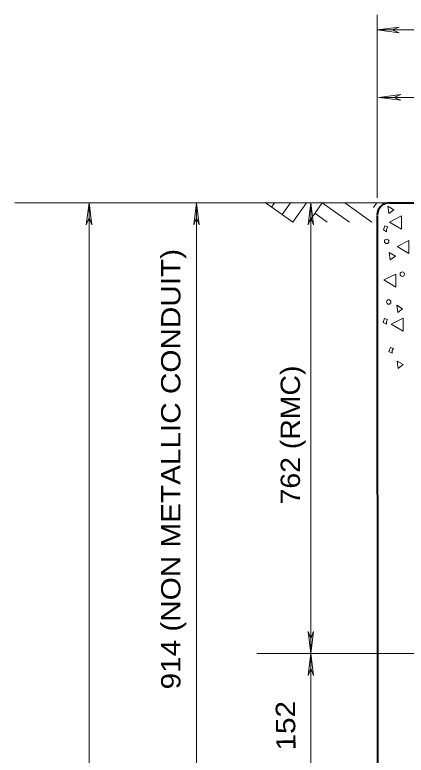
# Model space of a CAD drawing. Extents: x 312583 to 312854, y 144419 to 144597.
# Drawn here: x 312694.62 to 312710.02, y 144495.47 to 144524.62 of the extents above; entities that cross this region are included whole.
import ezdxf

# ---------------------------------------------------------------- set-up
doc = ezdxf.new("R2010")
doc.units = 0
doc.header["$LTSCALE"] = 0.3
doc.layers.add('1', color=7, linetype='Continuous', lineweight=40)
doc.layers.add('2', color=7, linetype='Continuous', lineweight=13)

msp = doc.modelspace()

# ---------------------------------------------------------------- linework, layer by layer
at = {"layer": '1', "lineweight": 13}
msp.add_line((312701.7695, 144493.7222), (312701.7695, 144517.2205), dxfattribs=at)
at = {"layer": '1'}
for p, q in [((312709.3672, 144517.2205), (312733.0878, 144517.2205)), ((312708.8842, 144516.7222), (312708.8995, 144471.2205))]:
    msp.add_line(p, q, dxfattribs=at)
at = {"layer": '1', "lineweight": 13}
for points in [[(312709.3442, 144516.7989), (312709.5358, 144516.9445), (312709.3058, 144517.0902)], [(312709.8348, 144516.1855), (312709.8348, 144516.6992), (312709.3672, 144516.4615)], [(312709.2522, 144516.1855), (312709.2982, 144516.2699), (312709.1832, 144516.3082), (312709.1295, 144516.1549), (312709.2522, 144516.0782)], [(312710.1338, 144515.2195), (312710.1338, 144515.7332), (312709.6662, 144515.4955)], [(312709.3978, 144514.9742), (312709.5972, 144515.1199), (312709.3595, 144515.2579)], [(312709.6125, 144513.9009), (312709.6125, 144514.4145), (312709.1448, 144514.1845)], [(312709.6892, 144512.8965), (312709.8808, 144513.0422), (312709.6508, 144513.1879)], [(312709.2445, 144512.5439), (312709.2905, 144512.6205), (312709.1755, 144512.6589), (312709.1142, 144512.5055), (312709.2445, 144512.4365)], [(312709.9038, 144512.1682), (312709.9038, 144512.6819), (312709.4362, 144512.4442)], [(312709.4745, 144511.4092), (312709.5205, 144511.4859), (312709.4055, 144511.5242), (312709.3442, 144511.3709), (312709.4745, 144511.3019)], [(312709.7122, 144510.6962), (312709.9038, 144510.8495), (312709.6738, 144510.9875)]]:
    msp.add_lwpolyline(points, close=True, dxfattribs=at)
for centre in [(312709.2545, 144515.6985), (312709.8688, 144514.4086), (312709.335, 144513.3142)]:
    msp.add_circle(centre, 0.0865, dxfattribs=at)
at = {"layer": '1'}
msp.add_arc((312709.3653, 144516.7404), 0.4792, 90, 180, dxfattribs=at)
at = {"layer": '2'}
for p, q in [((312708.8842, 144517.4199), (312708.8842, 144524.6189)), ((312708.8842, 144524.0209), (312709.7505, 144524.1282)), ((312709.7505, 144524.1282), (312709.4745, 144524.0209)), ((312708.8842, 144524.0209), (312737.6955, 144524.0209)), ((312708.8842, 144524.0209), (312709.7505, 144523.9135)), ((312709.7505, 144523.9135), (312709.4745, 144524.0209)), ((312708.9455, 144521.3682), (312709.8118, 144521.4755)), ((312709.8118, 144521.4755), (312709.5358, 144521.3682)), ((312714.6955, 144521.3682), (312708.9455, 144521.3682)), ((312708.9455, 144521.3682), (312709.8118, 144521.2609)), ((312709.8118, 144521.2609), (312709.5358, 144521.3682)), ((312708.4242, 144517.2205), (312694.6165, 144517.2205)), ((312694.6165, 144517.2205), (312703.7092, 144517.2205)), ((312697.5375, 144517.2205), (312697.4302, 144516.3542)), ((312697.5375, 144517.2205), (312697.5528, 144471.2205)), ((312697.5375, 144517.2205), (312697.6448, 144516.3542)), ((312701.7695, 144517.2205), (312701.6622, 144516.3542)), ((312701.7695, 144517.2205), (312701.8768, 144516.3542)), ((312709.3672, 144517.2205), (312704.0772, 144517.2205)), ((312705.5568, 144516.4615), (312704.4682, 144517.2282)), ((312704.8438, 144517.2205), (312704.7212, 144517.0519)), ((312705.4725, 144517.2205), (312705.1352, 144516.7529)), ((312706.1012, 144517.2205), (312705.5568, 144516.4615)), ((312706.2698, 144517.2205), (312706.1625, 144516.3542)), ((312706.7222, 144517.2205), (312706.1855, 144516.4615)), ((312706.2698, 144499.4722), (312706.2698, 144517.2205)), ((312706.2698, 144517.2205), (312706.3772, 144516.3542)), ((312707.7955, 144516.4615), (312706.7222, 144517.2205)), ((312708.6772, 144516.4615), (312707.6038, 144517.2205)), ((312708.8612, 144517.2052), (312708.7385, 144517.0365)), ((312706.9138, 144516.4615), (312706.4308, 144516.8065)), ((312697.4302, 144516.3542), (312697.5375, 144516.6302)), ((312697.6448, 144516.3542), (312697.5375, 144516.6302)), ((312701.6622, 144516.3542), (312701.7695, 144516.6302)), ((312701.8768, 144516.3542), (312701.7695, 144516.6302)), ((312706.1625, 144516.3542), (312706.2698, 144516.6302)), ((312706.3772, 144516.3542), (312706.2698, 144516.6302)), ((312706.1625, 144500.3385), (312706.2698, 144500.0625)), ((312706.2698, 144499.4722), (312706.1625, 144500.3385)), ((312706.3772, 144500.3385), (312706.2698, 144500.0625)), ((312706.2698, 144499.4722), (312706.3772, 144500.3385)), ((312723.5428, 144499.4722), (312704.1462, 144499.4722)), ((312706.2698, 144499.4722), (312706.1625, 144498.6059)), ((312706.2698, 144493.7222), (312706.2698, 144499.4722)), ((312706.2698, 144499.4722), (312706.3772, 144498.6059)), ((312706.1625, 144498.6059), (312706.2698, 144498.8819)), ((312706.3772, 144498.6059), (312706.2698, 144498.8819))]:
    msp.add_line(p, q, dxfattribs=at)

# ---------------------------------------------------------------- texts
at = {"layer": '1'}
for s, rotation, width, p in [('762 (RMC)', 90, 1.1, (312705.8421, 144505.3449)), ('152 ', 90.814, 1.15, (312705.6711, 144495.6623))]:
    msp.add_text(s, height=0.76, rotation=rotation, dxfattribs=dict(at, width=width)).set_placement(p)
at = {"layer": '2', "width": 1.15}
msp.add_text('914 (NON METALLIC CONDUIT)', height=0.76, rotation=90, dxfattribs=at).set_placement((312701.1368, 144498.0634))

doc.saveas('drawing.dxf')
